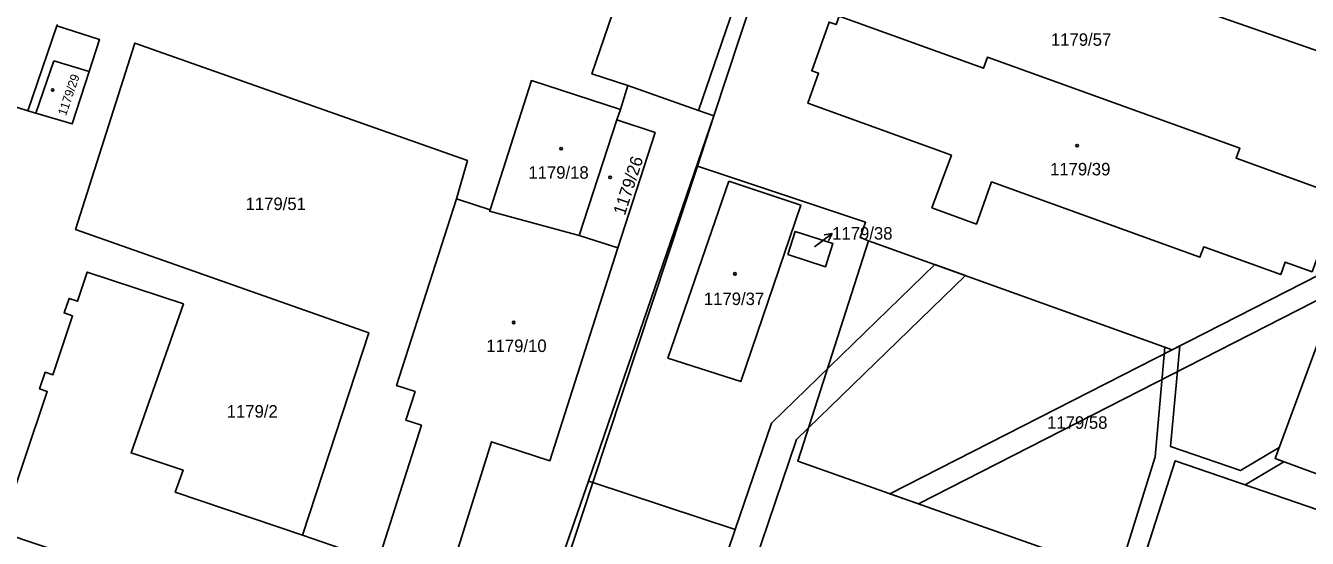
# Model space of a CAD drawing. Extents: x -756746 to -753363, y -1166406 to -1161727.
# Drawn here: x -754938 to -754763.5, y -1163074 to -1163004.1 of the extents above; entities that cross this region are included whole.
import ezdxf

# ---------------------------------------------------------------- set-up
doc = ezdxf.new("R2010")
doc.units = 0
for name, color, linetype in [('Hranice parcel', 7, 'Continuous'), ('Parcelní čísla', 7, 'Continuous'), ('Pop  PČ popisy', 7, 'Continuous'), ('Vnitřní kresba', 7, 'Continuous'), ('Věcná břemena k části', 7, 'Continuous'), ('Značky budov', 7, 'Continuous')]:
    doc.layers.add(name, color=color, linetype=linetype)

msp = doc.modelspace()

# ---------------------------------------------------------------- linework, layer by layer
at = {"layer": 'Hranice parcel'}
for p, q in [((-754846.38, -1163015.7), (-754834.97, -1162982.33)), ((-754844.27, -1163016.44), (-754833.15, -1162982.58)), ((-754752.05, -1163011.09), (-754811.31, -1162990.3)), ((-754937.72, -1163015.76), (-754933.74, -1163004.15)), ((-754933.74, -1163004.15), (-754933.69, -1163004.01)), ((-754856, -1163012.32), (-754857, -1163015.56)), ((-754856, -1163012.32), (-754846.38, -1163015.7)), ((-754943.67, -1163013.84), (-754937.72, -1163015.76)), ((-754857.48, -1163016.98), (-754857, -1163015.56)), ((-754844.27, -1163016.44), (-754846.38, -1163015.7)), ((-754862.6, -1163032.74), (-754857.48, -1163016.98)), ((-754846.53, -1163023.28), (-754844.27, -1163016.44)), ((-754846.53, -1163023.28), (-754860.75, -1163066.42)), ((-754874.74, -1163029.23), (-754879.33, -1163027.76)), ((-754857.36, -1163034.41), (-754862.6, -1163032.74)), ((-754870.83, -1163096.97), (-754860.75, -1163066.42)), ((-754892.4, -1163076.3), (-754900.29, -1163073.59))]:
    msp.add_line(p, q, dxfattribs=at)
for points in [[(-754834.97, -1162982.33), (-754849.51, -1162977.37), (-754860.88, -1163010.73), (-754856, -1163012.32)], [(-754814.58, -1163028.96), (-754808.53, -1163031.18), (-754806.46, -1163025.45), (-754778.08, -1163035.7), (-754777.57, -1163034.29), (-754767.09, -1163038.06), (-754766.5, -1163036.39), (-754762.81, -1163037.69), (-754759.05, -1163027.33), (-754773.17, -1163022.22), (-754772.67, -1163020.84), (-754807.03, -1163008.46), (-754807.58, -1163009.96), (-754827.21, -1163002.83), (-754827.63, -1163004), (-754828.58, -1163003.66), (-754830.96, -1163010.28), (-754830.01, -1163010.62), (-754831.48, -1163014.72), (-754811.92, -1163021.8), (-754814.58, -1163028.96)], [(-754933.74, -1163004.15), (-754927.95, -1163006.02), (-754929.36, -1163010.39), (-754931.67, -1163017.54), (-754936.62, -1163016.08), (-754937.72, -1163015.76)], [(-754879.33, -1163027.76), (-754877.83, -1163022.54), (-754923.13, -1163006.52), (-754931.19, -1163031.91), (-754891.28, -1163045.99), (-754900.29, -1163073.59)], [(-754857, -1163015.56), (-754869.13, -1163011.62), (-754874.74, -1163029.23)], [(-754823.2, -1163033.45), (-754781.89, -1163048.31), (-754761.86, -1163038.08), (-754752.05, -1163011.09)], [(-754857.48, -1163016.98), (-754852.29, -1163018.72), (-754857.36, -1163034.41)], [(-754735.13, -1163017.3), (-754723.92, -1163021.46), (-754742.49, -1163076.84), (-754781.44, -1163063.44), (-754802.46, -1163129.01)], [(-754823.2, -1163033.45), (-754824.36, -1163033.03), (-754823.63, -1163030.94), (-754846.53, -1163023.28)], [(-754842.25, -1163025.32), (-754832.42, -1163028.61), (-754840.62, -1163052.64), (-754850.53, -1163049.45), (-754842.25, -1163025.32)], [(-754879.33, -1163027.76), (-754887.49, -1163053.2), (-754884.97, -1163054.01), (-754886.22, -1163057.92), (-754884.11, -1163058.59), (-754890.01, -1163077.1)], [(-754862.6, -1163032.74), (-754874.81, -1163029.44), (-754874.74, -1163029.23)], [(-754834.21, -1163035.34), (-754833.22, -1163032.18), (-754828.07, -1163033.84), (-754829.09, -1163036.99), (-754834.21, -1163035.34)], [(-754806.18, -1163127.65), (-754805.65, -1163126.17), (-754803.5, -1163126.89), (-754788.21, -1163079.31), (-754832.83, -1163063.5), (-754823.2, -1163033.45)], [(-754880.54, -1163079.97), (-754874.57, -1163060.85), (-754866.61, -1163063.43), (-754857.36, -1163034.41)], [(-754900.29, -1163073.59), (-754917.62, -1163067.72), (-754916.56, -1163064.7), (-754923.64, -1163062.36), (-754916.51, -1163042.06), (-754929.61, -1163037.73), (-754930.94, -1163041.7), (-754932.09, -1163041.31), (-754932.77, -1163043.29), (-754931.6, -1163043.68), (-754934.29, -1163051.72), (-754935.33, -1163051.37), (-754936.09, -1163053.65), (-754935.05, -1163054), (-754941.46, -1163073.13), (-754919.44, -1163080.55), (-754920, -1163082.22), (-754907.15, -1163086.55), (-754906.59, -1163084.88), (-754896.16, -1163088.4)], [(-754748.64, -1163046.32), (-754760.08, -1163042.09), (-754767.85, -1163063.13), (-754756.42, -1163067.37), (-754748.64, -1163046.32)], [(-754860.75, -1163066.42), (-754841.37, -1163072.8), (-754850.19, -1163098.85)]]:
    msp.add_lwpolyline(points, dxfattribs=at)
at = {"layer": 'Pop  PČ popisy'}
for p, q in [((-754830.56, -1163034.27), (-754828.16, -1163032.46)), ((-754828.16, -1163032.46), (-754829.26, -1163032.67)), ((-754828.16, -1163032.46), (-754828.66, -1163033.47))]:
    msp.add_line(p, q, dxfattribs=at)
at = {"layer": 'Vnitřní kresba'}
for p, q in [((-754934.16, -1163008.93), (-754936.62, -1163016.08)), ((-754929.36, -1163010.39), (-754934.16, -1163008.93)), ((-754844.27, -1163016.44), (-754861.37, -1163066.22)), ((-754861.37, -1163066.22), (-754871.93, -1163096.56)), ((-754861.37, -1163066.22), (-754860.75, -1163066.42))]:
    msp.add_line(p, q, dxfattribs=at)
at = {"layer": 'Věcná břemena k části'}
for points in [[(-754820.32, -1163067.93), (-754816.42, -1163069.32), (-754760.5, -1163040.75), (-754749.85, -1163036.98), (-754739.72, -1163040.54), (-754747.36, -1163068.86), (-754744.26, -1163069.95), (-754735.84, -1163038.72), (-754742.45, -1163036.4), (-754743.21, -1163036.13), (-754749.82, -1163033.81), (-754761.86, -1163038.08), (-754781.89, -1163048.31)], [(-754814.18, -1163036.69), (-754836.45, -1163058.3), (-754841.37, -1163072.8), (-754850.19, -1163098.85), (-754854.02, -1163110.15), (-754850.26, -1163111.53), (-754833.02, -1163060.56), (-754810, -1163038.2)], [(-754767.3, -1163061.64), (-754772.55, -1163064.77), (-754782.11, -1163061.49), (-754780.84, -1163047.77), (-754781.89, -1163048.31), (-754782.86, -1163047.96), (-754784.18, -1163062.9), (-754789.2, -1163078.96), (-754788.21, -1163079.31), (-754801.66, -1163121.17), (-754800.11, -1163121.67), (-754781.44, -1163063.44), (-754771.91, -1163066.72), (-754766.65, -1163063.58), (-754767.85, -1163063.13)]]:
    msp.add_lwpolyline(points, close=True, dxfattribs=at)
at = {"layer": 'Značky budov'}
for centre in [(-754934.32, -1163012.91), (-754865.07, -1163020.91), (-754794.8, -1163020.5), (-754858.4, -1163024.82), (-754841.41, -1163037.97), (-754871.54, -1163044.59)]:
    msp.add_circle(centre, 0.175, dxfattribs=at)

# ---------------------------------------------------------------- texts
at = {"layer": 'Parcelní čísla'}
for s, p in [('1179/57', (-754798.38, -1163006.89)), ('1179/39', (-754798.5, -1163024.55)), ('1179/18', (-754869.54, -1163025)), ('1179/51', (-754908.05, -1163029.27)), ('1179/38', (-754828.17, -1163033.3)), ('1179/37', (-754845.64, -1163042.22)), ('1179/10', (-754875.27, -1163048.62)), ('1179/2', (-754910.62, -1163057.56)), ('1179/58', (-754798.9, -1163059.08))]:
    msp.add_text(s, height=1.7, dxfattribs=at).set_placement(p)
for s, height, rotation, p in [('1179/29', 1.2, 71, (-754932.51, -1163016.5)), ('1179/26', 1.7, 72, (-754856.41, -1163030.1))]:
    msp.add_text(s, height=height, rotation=rotation, dxfattribs=at).set_placement(p)

doc.saveas('drawing.dxf')
